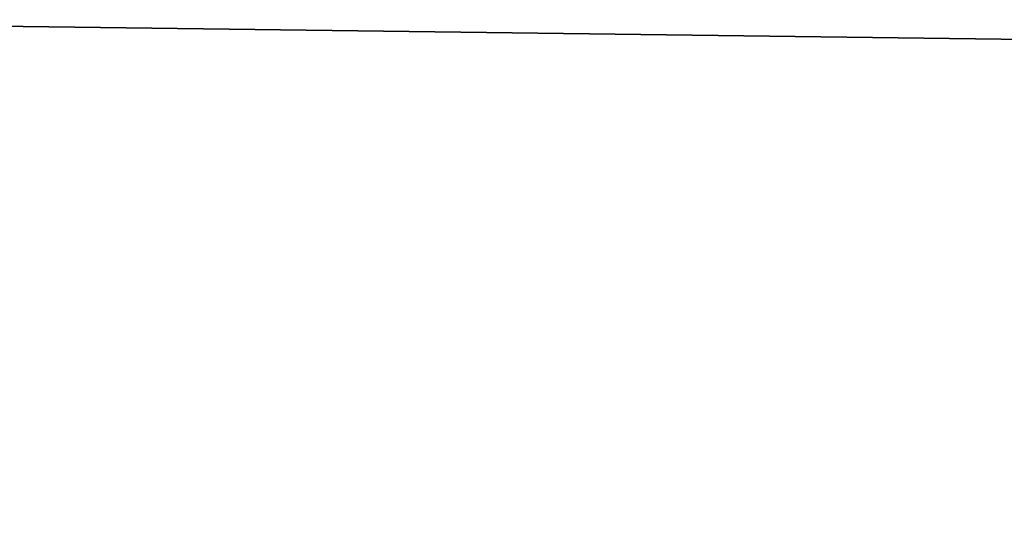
# Model space of a CAD drawing. Header units: millimetres. Extents: x -522 to 188, y -54 to 63.
# Tile 495 of 656: x -3.94625 to -3.94256, y -36.79808 to -36.79617. Entities that reach past the tile are written whole.
import ezdxf

# ---------------------------------------------------------------- set-up
doc = ezdxf.new("R2010")
doc.units = ezdxf.units.MM
doc.header["$LTSCALE"] = 65.185185
for name, color, linetype in [('1', 7, 'CONTINUOUS'), ('2', 7, 'CONTINUOUS'), ('8', 7, 'CONTINUOUS'), ('9', 7, 'CONTINUOUS')]:
    doc.layers.add(name, color=color, linetype=linetype)

msp = doc.modelspace()

# ---------------------------------------------------------------- linework, layer by layer
at = {"layer": '1', "color": 7, "linetype": 'CONTINUOUS'}
for points in [[(-4.178775, -36.8, -12.3100676), (-3.3646476, 23, -12.5570357), (-3.3647088, -36.8, -12.5570172), (-4.178775, -36.8, -12.3100676)], [(-4.178713, 23, -12.3100917), (-3.3646476, 23, -12.5570357), (-4.178775, -36.8, -12.3100676), (-4.178713, 23, -12.3100917)]]:
    msp.add_3dface(points, dxfattribs=at)
at = {"layer": '2', "color": 7, "linetype": 'CONTINUOUS'}
for points in [[(-3.3647088, -36.8, 12.5570172), (-4.178713, 23, 12.3100917), (-4.178775, -36.8, 12.3100676), (-3.3647088, -36.8, 12.5570172)], [(-3.3646476, 23, 12.5570357), (-4.178713, 23, 12.3100917), (-3.3647088, -36.8, 12.5570172), (-3.3646476, 23, 12.5570357)]]:
    msp.add_3dface(points, dxfattribs=at)
at = {"layer": '8', "color": 3, "linetype": 'CONTINUOUS'}
for points in [[(-3.5424354, -36.7927089, -10.4356782), (-3.998883, -36.8, -10.1399671), (-4.2173768, -36.7927089, -10.1816483), (-3.5424354, -36.7927089, -10.4356782)], [(-3.6503799, -36.8, -10.2705676), (-3.998883, -36.8, -10.1399671), (-3.5424354, -36.7927089, -10.4356782), (-3.6503799, -36.8, -10.2705676)]]:
    msp.add_3dface(points, dxfattribs=at)
at = {"layer": '9', "color": 3, "linetype": 'CONTINUOUS'}
for points in [[(-3.9988822, -36.8, 10.1399675), (-3.650379, -36.8, 10.2705679), (-4.2173768, -36.7927089, 10.1816483), (-3.9988822, -36.8, 10.1399675)], [(-4.2173768, -36.7927089, 10.1816483), (-3.650379, -36.8, 10.2705679), (-3.5424354, -36.7927089, 10.4356782), (-4.2173768, -36.7927089, 10.1816483)]]:
    msp.add_3dface(points, dxfattribs=at)

doc.saveas('drawing.dxf')
